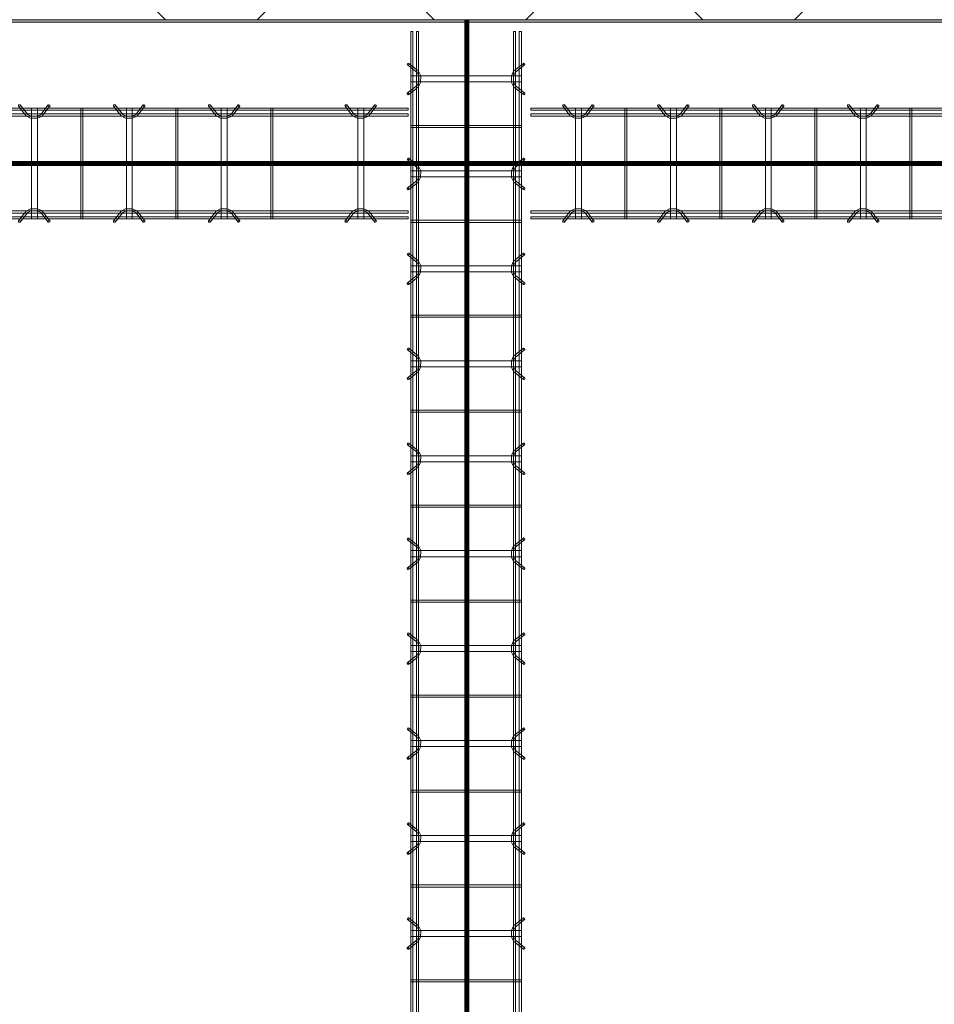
# Model space of a CAD drawing. Header units: inches. Extents: x -4136 to 1945, y -6639 to 12387.
# Tile 419 of 656: x -3707 to -3591, y 11303 to 11427. Entities that reach past the tile are written whole.
import ezdxf

# ---------------------------------------------------------------- set-up
doc = ezdxf.new("R2010")
doc.units = ezdxf.units.IN
doc.header["$MEASUREMENT"] = 0
for name, color, linetype, lineweight in [('A-GENM', 7, 'Continuous', 9), ('A-WALL', 7, 'Continuous', 9), ('A-WALL-PATT', 7, 'Continuous', 18), ('S-BEAM', 7, 'Continuous', 9)]:
    doc.layers.add(name, color=color, linetype=linetype, lineweight=lineweight)

# ---------------------------------------------------------------- blocks, each defined once
blk = doc.blocks.new('Dowel bar assembly - Dowel bar assembly-671091-SLAB ON GROUND JOINTS')
at = {"layer": 'S-BEAM', "color": 253, "true_color": 0xaaaaaa}
for p, q in [((1524, 1.98), (0, 1.98)), ((0, 1.72), (1524, 1.72)), ((1524, 1.25), (0, 1.25)), ((1403.87, 1.99), (1403.87, -12.01)), ((1404.13, 1.99), (1403.87, 1.99)), ((1403.87, 1.99), (1404.13, 1.99)), ((1404.13, -12.01), (1404.13, 1.99)), ((1408.02, 2.23), (1408.97, 1.03)), ((1409.18, 1.19), (1408.23, 2.39)), ((1409.62, 1.99), (1409.62, -12.01)), ((1410.38, 1.99), (1409.62, 1.99)), ((1409.62, 1.99), (1410.38, 1.99)), ((1410.38, -12.01), (1410.38, 1.99)), ((1411.76, 2.39), (1410.81, 1.19)), ((1411.01, 1.03), (1411.96, 2.23)), ((1415.87, 1.99), (1415.87, -12.01)), ((1416.13, 1.99), (1415.87, 1.99)), ((1415.87, 1.99), (1416.13, 1.99)), ((1416.13, -12.01), (1416.13, 1.99)), ((1420.02, 2.23), (1420.97, 1.03)), ((1421.18, 1.19), (1420.23, 2.39)), ((1421.62, 1.99), (1421.62, -12.01)), ((1422.38, 1.99), (1421.62, 1.99)), ((1421.62, 1.99), (1422.38, 1.99)), ((1422.38, -12.01), (1422.38, 1.99)), ((1423.76, 2.39), (1422.81, 1.19)), ((1423.01, 1.03), (1423.96, 2.23)), ((1427.87, 1.99), (1427.87, -12.01)), ((1428.13, 1.99), (1427.87, 1.99)), ((1427.87, 1.99), (1428.13, 1.99)), ((1428.13, -12.01), (1428.13, 1.99)), ((1432.02, 2.23), (1432.97, 1.03)), ((1433.18, 1.19), (1432.23, 2.39)), ((1433.62, 1.99), (1433.62, -12.01)), ((1434.38, 1.99), (1433.62, 1.99)), ((1433.62, 1.99), (1434.38, 1.99)), ((1434.38, -12.01), (1434.38, 1.99)), ((1435.76, 2.39), (1434.81, 1.19)), ((1435.01, 1.03), (1435.96, 2.23)), ((1439.87, 1.99), (1439.87, -12.01)), ((1440.13, 1.99), (1439.87, 1.99)), ((1439.87, 1.99), (1440.13, 1.99)), ((1440.13, -12.01), (1440.13, 1.99)), ((1444.02, 2.23), (1444.97, 1.03)), ((1445.18, 1.19), (1444.23, 2.39)), ((1445.62, 1.99), (1445.62, -12.01)), ((1446.38, 1.99), (1445.62, 1.99)), ((1445.62, 1.99), (1446.38, 1.99)), ((1446.38, -12.01), (1446.38, 1.99)), ((1447.76, 2.39), (1446.81, 1.19)), ((1447.01, 1.03), (1447.96, 2.23)), ((1451.87, 1.99), (1451.87, -12.01)), ((1452.13, 1.99), (1451.87, 1.99)), ((1451.87, 1.99), (1452.13, 1.99)), ((1452.13, -12.01), (1452.13, 1.99)), ((1456.02, 2.23), (1456.97, 1.03)), ((1457.18, 1.19), (1456.23, 2.39)), ((1457.62, 1.99), (1457.62, -12.01)), ((1458.38, 1.99), (1457.62, 1.99)), ((1457.62, 1.99), (1458.38, 1.99)), ((1458.38, -12.01), (1458.38, 1.99)), ((1459.76, 2.39), (1458.81, 1.19)), ((1459.01, 1.03), (1459.96, 2.23)), ((1463.87, 1.99), (1463.87, -12.01)), ((1464.13, 1.99), (1463.87, 1.99)), ((1463.87, 1.99), (1464.13, 1.99)), ((1464.13, -12.01), (1464.13, 1.99)), ((1468.02, 2.23), (1468.97, 1.03)), ((1469.18, 1.19), (1468.23, 2.39)), ((1469.62, 1.99), (1469.62, -12.01)), ((1470.38, 1.99), (1469.62, 1.99)), ((1469.62, 1.99), (1470.38, 1.99)), ((1470.38, -12.01), (1470.38, 1.99)), ((1471.76, 2.39), (1470.81, 1.19)), ((1471.01, 1.03), (1471.96, 2.23)), ((1475.87, 1.99), (1475.87, -12.01)), ((1476.13, 1.99), (1475.87, 1.99)), ((1475.87, 1.99), (1476.13, 1.99)), ((1476.13, -12.01), (1476.13, 1.99)), ((1480.02, 2.23), (1480.97, 1.03)), ((1481.18, 1.19), (1480.23, 2.39)), ((1481.62, 1.99), (1481.62, -12.01)), ((1482.38, 1.99), (1481.62, 1.99)), ((1481.62, 1.99), (1482.38, 1.99)), ((1482.38, -12.01), (1482.38, 1.99)), ((1483.76, 2.39), (1482.81, 1.19)), ((1483.01, 1.03), (1483.96, 2.23)), ((1487.87, 1.99), (1487.87, -12.01)), ((1488.13, 1.99), (1487.87, 1.99)), ((1487.87, 1.99), (1488.13, 1.99)), ((1488.13, -12.01), (1488.13, 1.99)), ((1492.02, 2.23), (1492.97, 1.03)), ((1493.18, 1.19), (1492.23, 2.39)), ((1493.62, 1.99), (1493.62, -12.01)), ((1494.38, 1.99), (1493.62, 1.99)), ((1493.62, 1.99), (1494.38, 1.99)), ((1494.38, -12.01), (1494.38, 1.99)), ((1495.76, 2.39), (1494.81, 1.19)), ((1495.01, 1.03), (1495.96, 2.23)), ((1499.87, 1.99), (1499.87, -12.01)), ((1500.13, 1.99), (1499.87, 1.99)), ((1499.87, 1.99), (1500.13, 1.99)), ((1500.13, -12.01), (1500.13, 1.99)), ((1504.02, 2.23), (1504.97, 1.03)), ((1505.18, 1.19), (1504.23, 2.39)), ((1505.62, 1.99), (1505.62, -12.01)), ((1506.38, 1.99), (1505.62, 1.99)), ((1505.62, 1.99), (1506.38, 1.99)), ((1506.38, -12.01), (1506.38, 1.99)), ((1507.76, 2.39), (1506.81, 1.19)), ((1507.01, 1.03), (1507.96, 2.23)), ((1511.87, 1.99), (1511.87, -12.01)), ((1512.13, 1.99), (1511.87, 1.99)), ((1511.87, 1.99), (1512.13, 1.99)), ((1512.13, -12.01), (1512.13, 1.99)), ((1516.02, 2.23), (1516.97, 1.03)), ((1517.18, 1.19), (1516.23, 2.39)), ((1517.62, 1.99), (1517.62, -12.01)), ((1518.38, 1.99), (1517.62, 1.99)), ((1517.62, 1.99), (1518.38, 1.99)), ((1518.38, -12.01), (1518.38, 1.99)), ((1519.76, 2.39), (1518.81, 1.19)), ((1519.01, 1.03), (1519.96, 2.23)), ((1524, 1.98), (1524, 1.72)), ((1524, 1.72), (1524, 1.98)), ((1524, 0.99), (1524, 1.25)), ((1524, 1.25), (1524, 0.99)), ((0, 0.99), (1524, 0.99)), ((1524, -11.01), (0, -11.01)), ((1408.97, -11.05), (1408.02, -12.25)), ((1411.96, -12.25), (1411.01, -11.05)), ((1420.97, -11.05), (1420.02, -12.25)), ((1423.96, -12.25), (1423.01, -11.05)), ((1432.97, -11.05), (1432.02, -12.25)), ((1435.96, -12.25), (1435.01, -11.05)), ((1444.97, -11.05), (1444.02, -12.25)), ((1447.96, -12.25), (1447.01, -11.05)), ((1456.97, -11.05), (1456.02, -12.25)), ((1459.96, -12.25), (1459.01, -11.05)), ((1468.97, -11.05), (1468.02, -12.25)), ((1471.96, -12.25), (1471.01, -11.05)), ((1480.97, -11.05), (1480.02, -12.25)), ((1483.96, -12.25), (1483.01, -11.05)), ((1492.97, -11.05), (1492.02, -12.25)), ((1495.96, -12.25), (1495.01, -11.05)), ((1504.97, -11.05), (1504.02, -12.25)), ((1507.96, -12.25), (1507.01, -11.05)), ((1516.97, -11.05), (1516.02, -12.25)), ((1519.96, -12.25), (1519.01, -11.05)), ((1524, -11.27), (1524, -11.01)), ((1524, -11.01), (1524, -11.27)), ((0, -11.27), (1524, -11.27)), ((1524, -11.74), (0, -11.74)), ((0, -12), (1524, -12)), ((1404.13, -12.01), (1403.87, -12.01)), ((1403.87, -12.01), (1404.13, -12.01)), ((1408.23, -12.41), (1409.18, -11.21)), ((1410.38, -12.01), (1409.62, -12.01)), ((1409.62, -12.01), (1410.38, -12.01)), ((1410.81, -11.21), (1411.76, -12.41)), ((1416.13, -12.01), (1415.87, -12.01)), ((1415.87, -12.01), (1416.13, -12.01)), ((1420.23, -12.41), (1421.18, -11.21)), ((1422.38, -12.01), (1421.62, -12.01)), ((1421.62, -12.01), (1422.38, -12.01)), ((1422.81, -11.21), (1423.76, -12.41)), ((1428.13, -12.01), (1427.87, -12.01)), ((1427.87, -12.01), (1428.13, -12.01)), ((1432.23, -12.41), (1433.18, -11.21)), ((1434.38, -12.01), (1433.62, -12.01)), ((1433.62, -12.01), (1434.38, -12.01)), ((1434.81, -11.21), (1435.76, -12.41)), ((1440.13, -12.01), (1439.87, -12.01)), ((1439.87, -12.01), (1440.13, -12.01)), ((1444.23, -12.41), (1445.18, -11.21)), ((1446.38, -12.01), (1445.62, -12.01)), ((1445.62, -12.01), (1446.38, -12.01)), ((1446.81, -11.21), (1447.76, -12.41)), ((1452.13, -12.01), (1451.87, -12.01)), ((1451.87, -12.01), (1452.13, -12.01)), ((1456.23, -12.41), (1457.18, -11.21)), ((1458.38, -12.01), (1457.62, -12.01)), ((1457.62, -12.01), (1458.38, -12.01)), ((1458.81, -11.21), (1459.76, -12.41)), ((1464.13, -12.01), (1463.87, -12.01)), ((1463.87, -12.01), (1464.13, -12.01)), ((1468.23, -12.41), (1469.18, -11.21)), ((1470.38, -12.01), (1469.62, -12.01)), ((1469.62, -12.01), (1470.38, -12.01)), ((1470.81, -11.21), (1471.76, -12.41)), ((1476.13, -12.01), (1475.87, -12.01)), ((1475.87, -12.01), (1476.13, -12.01)), ((1480.23, -12.41), (1481.18, -11.21)), ((1482.38, -12.01), (1481.62, -12.01)), ((1481.62, -12.01), (1482.38, -12.01)), ((1482.81, -11.21), (1483.76, -12.41)), ((1488.13, -12.01), (1487.87, -12.01)), ((1487.87, -12.01), (1488.13, -12.01)), ((1492.23, -12.41), (1493.18, -11.21)), ((1494.38, -12.01), (1493.62, -12.01)), ((1493.62, -12.01), (1494.38, -12.01)), ((1494.81, -11.21), (1495.76, -12.41)), ((1500.13, -12.01), (1499.87, -12.01)), ((1499.87, -12.01), (1500.13, -12.01)), ((1504.23, -12.41), (1505.18, -11.21)), ((1506.38, -12.01), (1505.62, -12.01)), ((1505.62, -12.01), (1506.38, -12.01)), ((1506.81, -11.21), (1507.76, -12.41)), ((1512.13, -12.01), (1511.87, -12.01)), ((1511.87, -12.01), (1512.13, -12.01)), ((1516.23, -12.41), (1517.18, -11.21)), ((1518.38, -12.01), (1517.62, -12.01)), ((1517.62, -12.01), (1518.38, -12.01)), ((1518.81, -11.21), (1519.76, -12.41)), ((1524, -12), (1524, -11.74)), ((1524, -11.74), (1524, -12))]:
    blk.add_line(p, q, dxfattribs=at)
at = {"layer": 'S-BEAM', "color": 253, "true_color": 0xaaaaaa, "flags": 128}
for points in [[(1408.97, 1.03), (1409.53, 0.73), (1410.39, 0.72), (1410.97, 0.99), (1411.01, 1.03)], [(1409.18, 1.19), (1409.62, 0.97), (1410.38, 0.98), (1410.81, 1.19)], [(1420.97, 1.03), (1421.53, 0.73), (1422.39, 0.72), (1422.97, 0.99), (1423.01, 1.03)], [(1421.18, 1.19), (1421.62, 0.97), (1422.38, 0.98), (1422.81, 1.19)], [(1432.97, 1.03), (1433.53, 0.73), (1434.39, 0.72), (1434.97, 0.99), (1435.01, 1.03)], [(1433.18, 1.19), (1433.62, 0.97), (1434.38, 0.98), (1434.81, 1.19)], [(1444.97, 1.03), (1445.53, 0.73), (1446.39, 0.72), (1446.97, 0.99), (1447.01, 1.03)], [(1445.18, 1.19), (1445.62, 0.97), (1446.38, 0.98), (1446.81, 1.19)], [(1456.97, 1.03), (1457.53, 0.73), (1458.39, 0.72), (1458.97, 0.99), (1459.01, 1.03)], [(1457.18, 1.19), (1457.62, 0.97), (1458.38, 0.98), (1458.81, 1.19)], [(1468.97, 1.03), (1469.53, 0.73), (1470.39, 0.72), (1470.97, 0.99), (1471.01, 1.03)], [(1469.18, 1.19), (1469.62, 0.97), (1470.38, 0.98), (1470.81, 1.19)], [(1480.97, 1.03), (1481.53, 0.73), (1482.39, 0.72), (1482.97, 0.99), (1483.01, 1.03)], [(1481.18, 1.19), (1481.62, 0.97), (1482.38, 0.98), (1482.81, 1.19)], [(1492.97, 1.03), (1493.53, 0.73), (1494.39, 0.72), (1494.97, 0.99), (1495.01, 1.03)], [(1493.18, 1.19), (1493.62, 0.97), (1494.38, 0.98), (1494.81, 1.19)], [(1504.97, 1.03), (1505.53, 0.73), (1506.39, 0.72), (1506.97, 0.99), (1507.01, 1.03)], [(1505.18, 1.19), (1505.62, 0.97), (1506.38, 0.98), (1506.81, 1.19)], [(1516.97, 1.03), (1517.53, 0.73), (1518.39, 0.72), (1518.97, 0.99), (1519.01, 1.03)], [(1517.18, 1.19), (1517.62, 0.97), (1518.38, 0.98), (1518.81, 1.19)], [(1408.97, -11.05), (1409.53, -10.75), (1410.39, -10.74), (1410.97, -11.01), (1411.01, -11.05)], [(1409.18, -11.21), (1409.62, -10.99), (1410.38, -11), (1410.81, -11.21)], [(1420.97, -11.05), (1421.53, -10.75), (1422.39, -10.74), (1422.97, -11.01), (1423.01, -11.05)], [(1421.18, -11.21), (1421.62, -10.99), (1422.38, -11), (1422.81, -11.21)], [(1432.97, -11.05), (1433.53, -10.75), (1434.39, -10.74), (1434.97, -11.01), (1435.01, -11.05)], [(1433.18, -11.21), (1433.62, -10.99), (1434.38, -11), (1434.81, -11.21)], [(1444.97, -11.05), (1445.53, -10.75), (1446.39, -10.74), (1446.97, -11.01), (1447.01, -11.05)], [(1445.18, -11.21), (1445.62, -10.99), (1446.38, -11), (1446.81, -11.21)], [(1456.97, -11.05), (1457.53, -10.75), (1458.39, -10.74), (1458.97, -11.01), (1459.01, -11.05)], [(1457.18, -11.21), (1457.62, -10.99), (1458.38, -11), (1458.81, -11.21)], [(1468.97, -11.05), (1469.53, -10.75), (1470.39, -10.74), (1470.97, -11.01), (1471.01, -11.05)], [(1469.18, -11.21), (1469.62, -10.99), (1470.38, -11), (1470.81, -11.21)], [(1480.97, -11.05), (1481.53, -10.75), (1482.39, -10.74), (1482.97, -11.01), (1483.01, -11.05)], [(1481.18, -11.21), (1481.62, -10.99), (1482.38, -11), (1482.81, -11.21)], [(1492.97, -11.05), (1493.53, -10.75), (1494.39, -10.74), (1494.97, -11.01), (1495.01, -11.05)], [(1493.18, -11.21), (1493.62, -10.99), (1494.38, -11), (1494.81, -11.21)], [(1504.97, -11.05), (1505.53, -10.75), (1506.39, -10.74), (1506.97, -11.01), (1507.01, -11.05)], [(1505.18, -11.21), (1505.62, -10.99), (1506.38, -11), (1506.81, -11.21)], [(1516.97, -11.05), (1517.53, -10.75), (1518.39, -10.74), (1518.97, -11.01), (1519.01, -11.05)], [(1517.18, -11.21), (1517.62, -10.99), (1518.38, -11), (1518.81, -11.21)]]:
    blk.add_lwpolyline(points, dxfattribs=at)
at = {"layer": 'S-BEAM', "color": 253, "true_color": 0xaaaaaa}
for centre, major_axis, start_param, end_param in [((1408.12, 2.31), (0.101, 0.08), 5.709265, 8.850858), ((1408.12, 2.31), (0.101, 0.08), 2.567673, 5.709265), ((1411.86, 2.31), (-0.101, 0.08), 3.715513, 6.857105), ((1411.86, 2.31), (-0.101, 0.08), 0.57392, 3.715513), ((1420.12, 2.31), (0.101, 0.08), 5.709265, 8.850858), ((1420.12, 2.31), (0.101, 0.08), 2.567673, 5.709265), ((1423.86, 2.31), (-0.101, 0.08), 3.715513, 6.857105), ((1423.86, 2.31), (-0.101, 0.08), 0.57392, 3.715513), ((1432.12, 2.31), (0.101, 0.08), 5.709265, 8.850858), ((1432.12, 2.31), (0.101, 0.08), 2.567673, 5.709265), ((1435.86, 2.31), (-0.101, 0.08), 3.715513, 6.857105), ((1435.86, 2.31), (-0.101, 0.08), 0.57392, 3.715513), ((1444.12, 2.31), (0.101, 0.08), 5.709265, 8.850858), ((1444.12, 2.31), (0.101, 0.08), 2.567673, 5.709265), ((1447.86, 2.31), (-0.101, 0.08), 3.715513, 6.857105), ((1447.86, 2.31), (-0.101, 0.08), 0.57392, 3.715513), ((1456.12, 2.31), (0.101, 0.08), 5.709265, 8.850858), ((1456.12, 2.31), (0.101, 0.08), 2.567673, 5.709265), ((1459.86, 2.31), (-0.101, 0.08), 3.715513, 6.857105), ((1459.86, 2.31), (-0.101, 0.08), 0.57392, 3.715513), ((1468.12, 2.31), (0.101, 0.08), 5.709265, 8.850858), ((1468.12, 2.31), (0.101, 0.08), 2.567673, 5.709265), ((1471.86, 2.31), (-0.101, 0.08), 3.715513, 6.857105), ((1471.86, 2.31), (-0.101, 0.08), 0.57392, 3.715513), ((1480.12, 2.31), (0.101, 0.08), 5.709265, 8.850858), ((1480.12, 2.31), (0.101, 0.08), 2.567673, 5.709265), ((1483.86, 2.31), (-0.101, 0.08), 3.715513, 6.857105), ((1483.86, 2.31), (-0.101, 0.08), 0.57392, 3.715513), ((1492.12, 2.31), (0.101, 0.08), 5.709265, 8.850858), ((1492.12, 2.31), (0.101, 0.08), 2.567673, 5.709265), ((1495.86, 2.31), (-0.101, 0.08), 3.715513, 6.857105), ((1495.86, 2.31), (-0.101, 0.08), 0.57392, 3.715513), ((1504.12, 2.31), (0.101, 0.08), 5.709265, 8.850858), ((1504.12, 2.31), (0.101, 0.08), 2.567673, 5.709265), ((1507.86, 2.31), (-0.101, 0.08), 3.715513, 6.857105), ((1507.86, 2.31), (-0.101, 0.08), 0.57392, 3.715513), ((1516.12, 2.31), (0.101, 0.08), 5.709265, 8.850858), ((1516.12, 2.31), (0.101, 0.08), 2.567673, 5.709265), ((1519.86, 2.31), (-0.101, 0.08), 3.715513, 6.857105), ((1519.86, 2.31), (-0.101, 0.08), 0.57392, 3.715513), ((1408.12, -12.33), (-0.101, 0.08), 3.715513, 6.857105), ((1408.12, -12.33), (-0.101, 0.08), 0.57392, 3.715513), ((1411.86, -12.33), (0.101, 0.08), 5.709265, 8.850858), ((1411.86, -12.33), (0.101, 0.08), 2.567673, 5.709265), ((1420.12, -12.33), (-0.101, 0.08), 3.715513, 6.857105), ((1420.12, -12.33), (-0.101, 0.08), 0.57392, 3.715513), ((1423.86, -12.33), (0.101, 0.08), 5.709265, 8.850858), ((1423.86, -12.33), (0.101, 0.08), 2.567673, 5.709265), ((1432.12, -12.33), (-0.101, 0.08), 3.715513, 6.857105), ((1432.12, -12.33), (-0.101, 0.08), 0.57392, 3.715513), ((1435.86, -12.33), (0.101, 0.08), 5.709265, 8.850858), ((1435.86, -12.33), (0.101, 0.08), 2.567673, 5.709265), ((1444.12, -12.33), (-0.101, 0.08), 3.715513, 6.857105), ((1444.12, -12.33), (-0.101, 0.08), 0.57392, 3.715513), ((1447.86, -12.33), (0.101, 0.08), 5.709265, 8.850858), ((1447.86, -12.33), (0.101, 0.08), 2.567673, 5.709265), ((1456.12, -12.33), (-0.101, 0.08), 3.715513, 6.857105), ((1456.12, -12.33), (-0.101, 0.08), 0.57392, 3.715513), ((1459.86, -12.33), (0.101, 0.08), 5.709265, 8.850858), ((1459.86, -12.33), (0.101, 0.08), 2.567673, 5.709265), ((1468.12, -12.33), (-0.101, 0.08), 3.715513, 6.857105), ((1468.12, -12.33), (-0.101, 0.08), 0.57392, 3.715513), ((1471.86, -12.33), (0.101, 0.08), 5.709265, 8.850858), ((1471.86, -12.33), (0.101, 0.08), 2.567673, 5.709265), ((1480.12, -12.33), (-0.101, 0.08), 3.715513, 6.857105), ((1480.12, -12.33), (-0.101, 0.08), 0.57392, 3.715513), ((1483.86, -12.33), (0.101, 0.08), 5.709265, 8.850858), ((1483.86, -12.33), (0.101, 0.08), 2.567673, 5.709265), ((1492.12, -12.33), (-0.101, 0.08), 3.715513, 6.857105), ((1492.12, -12.33), (-0.101, 0.08), 0.57392, 3.715513), ((1495.86, -12.33), (0.101, 0.08), 5.709265, 8.850858), ((1495.86, -12.33), (0.101, 0.08), 2.567673, 5.709265), ((1504.12, -12.33), (-0.101, 0.08), 3.715513, 6.857105), ((1504.12, -12.33), (-0.101, 0.08), 0.57392, 3.715513), ((1507.86, -12.33), (0.101, 0.08), 5.709265, 8.850858), ((1507.86, -12.33), (0.101, 0.08), 2.567673, 5.709265), ((1516.12, -12.33), (-0.101, 0.08), 3.715513, 6.857105), ((1516.12, -12.33), (-0.101, 0.08), 0.57392, 3.715513), ((1519.86, -12.33), (0.101, 0.08), 5.709265, 8.850858), ((1519.86, -12.33), (0.101, 0.08), 2.567673, 5.709265)]:
    blk.add_ellipse(centre, major_axis=major_axis, ratio=0.816528, start_param=start_param, end_param=end_param, dxfattribs=at)
blk = doc.blocks.new('Dowel bar assembly - Dowel bar assembly-674452-SLAB ON GROUND JOINTS')
at = {"layer": 'S-BEAM', "color": 253, "true_color": 0xaaaaaa}
for p, q in [((153.25, 1.98), (0, 1.98)), ((0, 1.98), (0, 1.72)), ((0, 1.72), (0, 1.98)), ((0, 1.72), (153.25, 1.72)), ((153.25, 1.25), (0, 1.25)), ((0, 0.99), (0, 1.25)), ((0, 1.25), (0, 0.99)), ((4.02, 2.23), (4.97, 1.03)), ((5.18, 1.19), (4.23, 2.39)), ((5.63, 1.99), (5.63, -12.01)), ((6.38, 1.99), (5.63, 1.99)), ((5.63, 1.99), (6.38, 1.99)), ((6.38, -12.01), (6.38, 1.99)), ((7.76, 2.39), (6.81, 1.19)), ((7.01, 1.03), (7.96, 2.23)), ((11.87, 1.99), (11.87, -12.01)), ((12.13, 1.99), (11.87, 1.99)), ((11.87, 1.99), (12.13, 1.99)), ((12.13, -12.01), (12.13, 1.99)), ((16.02, 2.23), (16.97, 1.03)), ((17.18, 1.19), (16.23, 2.39)), ((17.63, 1.99), (17.63, -12.01)), ((18.38, 1.99), (17.63, 1.99)), ((17.63, 1.99), (18.38, 1.99)), ((18.38, -12.01), (18.38, 1.99)), ((19.76, 2.39), (18.81, 1.19)), ((19.01, 1.03), (19.96, 2.23)), ((23.87, 1.99), (23.87, -12.01)), ((24.13, 1.99), (23.87, 1.99)), ((23.87, 1.99), (24.13, 1.99)), ((24.13, -12.01), (24.13, 1.99)), ((28.02, 2.23), (28.97, 1.03)), ((29.18, 1.19), (28.23, 2.39)), ((29.63, 1.99), (29.63, -12.01)), ((30.38, 1.99), (29.63, 1.99)), ((29.63, 1.99), (30.38, 1.99)), ((30.38, -12.01), (30.38, 1.99)), ((31.76, 2.39), (30.81, 1.19)), ((31.01, 1.03), (31.96, 2.23)), ((35.87, 1.99), (35.87, -12.01)), ((36.13, 1.99), (35.87, 1.99)), ((35.87, 1.99), (36.13, 1.99)), ((36.13, -12.01), (36.13, 1.99)), ((40.02, 2.23), (40.97, 1.03)), ((41.18, 1.19), (40.23, 2.39)), ((41.63, 1.99), (41.63, -12.01)), ((42.38, 1.99), (41.63, 1.99)), ((41.63, 1.99), (42.38, 1.99)), ((42.38, -12.01), (42.38, 1.99)), ((43.76, 2.39), (42.81, 1.19)), ((43.01, 1.03), (43.96, 2.23)), ((47.87, 1.99), (47.87, -12.01)), ((48.13, 1.99), (47.87, 1.99)), ((47.87, 1.99), (48.13, 1.99)), ((48.13, -12.01), (48.13, 1.99)), ((0, 0.99), (153.25, 0.99)), ((153.25, -11.01), (0, -11.01)), ((0, -11.27), (0, -11.01)), ((0, -11.01), (0, -11.27)), ((4.97, -11.05), (4.02, -12.25)), ((7.96, -12.25), (7.01, -11.05)), ((16.97, -11.05), (16.02, -12.25)), ((19.96, -12.25), (19.01, -11.05)), ((28.97, -11.05), (28.02, -12.25)), ((31.96, -12.25), (31.01, -11.05)), ((40.97, -11.05), (40.02, -12.25)), ((43.96, -12.25), (43.01, -11.05)), ((0, -11.27), (153.25, -11.27)), ((153.25, -11.74), (0, -11.74)), ((0, -12), (0, -11.74)), ((0, -11.74), (0, -12)), ((0, -12), (153.25, -12)), ((4.23, -12.41), (5.18, -11.21)), ((6.38, -12.01), (5.63, -12.01)), ((5.63, -12.01), (6.38, -12.01)), ((6.81, -11.21), (7.76, -12.41)), ((12.13, -12.01), (11.87, -12.01)), ((11.87, -12.01), (12.13, -12.01)), ((16.23, -12.41), (17.18, -11.21)), ((18.38, -12.01), (17.63, -12.01)), ((17.63, -12.01), (18.38, -12.01)), ((18.81, -11.21), (19.76, -12.41)), ((24.13, -12.01), (23.87, -12.01)), ((23.87, -12.01), (24.13, -12.01)), ((28.23, -12.41), (29.18, -11.21)), ((30.38, -12.01), (29.63, -12.01)), ((29.63, -12.01), (30.38, -12.01)), ((30.81, -11.21), (31.76, -12.41)), ((36.13, -12.01), (35.87, -12.01)), ((35.87, -12.01), (36.13, -12.01)), ((40.23, -12.41), (41.18, -11.21)), ((42.38, -12.01), (41.63, -12.01)), ((41.63, -12.01), (42.38, -12.01)), ((42.81, -11.21), (43.76, -12.41)), ((48.13, -12.01), (47.87, -12.01)), ((47.87, -12.01), (48.13, -12.01))]:
    blk.add_line(p, q, dxfattribs=at)
at = {"layer": 'S-BEAM', "color": 253, "true_color": 0xaaaaaa, "flags": 128}
for points in [[(4.97, 1.03), (5.53, 0.73), (6.39, 0.72), (6.97, 0.99), (7.01, 1.03)], [(5.18, 1.19), (5.62, 0.97), (6.38, 0.98), (6.81, 1.19)], [(16.97, 1.03), (17.53, 0.73), (18.39, 0.72), (18.97, 0.99), (19.01, 1.03)], [(17.18, 1.19), (17.62, 0.97), (18.38, 0.98), (18.81, 1.19)], [(28.97, 1.03), (29.53, 0.73), (30.39, 0.72), (30.97, 0.99), (31.01, 1.03)], [(29.18, 1.19), (29.62, 0.97), (30.38, 0.98), (30.81, 1.19)], [(40.97, 1.03), (41.53, 0.73), (42.39, 0.72), (42.97, 0.99), (43.01, 1.03)], [(41.18, 1.19), (41.62, 0.97), (42.38, 0.98), (42.81, 1.19)], [(4.97, -11.05), (5.53, -10.75), (6.39, -10.74), (6.97, -11.01), (7.01, -11.05)], [(5.18, -11.21), (5.62, -10.99), (6.38, -11), (6.81, -11.21)], [(16.97, -11.05), (17.53, -10.75), (18.39, -10.74), (18.97, -11.01), (19.01, -11.05)], [(17.18, -11.21), (17.62, -10.99), (18.38, -11), (18.81, -11.21)], [(28.97, -11.05), (29.53, -10.75), (30.39, -10.74), (30.97, -11.01), (31.01, -11.05)], [(29.18, -11.21), (29.62, -10.99), (30.38, -11), (30.81, -11.21)], [(40.97, -11.05), (41.53, -10.75), (42.39, -10.74), (42.97, -11.01), (43.01, -11.05)], [(41.18, -11.21), (41.62, -10.99), (42.38, -11), (42.81, -11.21)]]:
    blk.add_lwpolyline(points, dxfattribs=at)
at = {"layer": 'S-BEAM', "color": 253, "true_color": 0xaaaaaa}
for centre, major_axis, start_param, end_param in [((4.12, 2.31), (0.101, 0.08), 5.709265, 8.850858), ((4.12, 2.31), (0.101, 0.08), 2.567673, 5.709265), ((7.86, 2.31), (-0.101, 0.08), 3.715513, 6.857105), ((7.86, 2.31), (-0.101, 0.08), 0.57392, 3.715513), ((16.12, 2.31), (0.101, 0.08), 5.709265, 8.850858), ((16.12, 2.31), (0.101, 0.08), 2.567673, 5.709265), ((19.86, 2.31), (-0.101, 0.08), 3.715513, 6.857105), ((19.86, 2.31), (-0.101, 0.08), 0.57392, 3.715513), ((28.12, 2.31), (0.101, 0.08), 5.709265, 8.850858), ((28.12, 2.31), (0.101, 0.08), 2.567673, 5.709265), ((31.86, 2.31), (-0.101, 0.08), 3.715513, 6.857105), ((31.86, 2.31), (-0.101, 0.08), 0.57392, 3.715513), ((40.12, 2.31), (0.101, 0.08), 5.709265, 8.850858), ((40.12, 2.31), (0.101, 0.08), 2.567673, 5.709265), ((43.86, 2.31), (-0.101, 0.08), 3.715513, 6.857105), ((43.86, 2.31), (-0.101, 0.08), 0.57392, 3.715513), ((4.12, -12.33), (-0.101, 0.08), 3.715513, 6.857105), ((4.12, -12.33), (-0.101, 0.08), 0.57392, 3.715513), ((7.86, -12.33), (0.101, 0.08), 5.709265, 8.850858), ((7.86, -12.33), (0.101, 0.08), 2.567673, 5.709265), ((16.12, -12.33), (-0.101, 0.08), 3.715513, 6.857105), ((16.12, -12.33), (-0.101, 0.08), 0.57392, 3.715513), ((19.86, -12.33), (0.101, 0.08), 5.709265, 8.850858), ((19.86, -12.33), (0.101, 0.08), 2.567673, 5.709265), ((28.12, -12.33), (-0.101, 0.08), 3.715513, 6.857105), ((28.12, -12.33), (-0.101, 0.08), 0.57392, 3.715513), ((31.86, -12.33), (0.101, 0.08), 5.709265, 8.850858), ((31.86, -12.33), (0.101, 0.08), 2.567673, 5.709265), ((40.12, -12.33), (-0.101, 0.08), 3.715513, 6.857105), ((40.12, -12.33), (-0.101, 0.08), 0.57392, 3.715513), ((43.86, -12.33), (0.101, 0.08), 5.709265, 8.850858), ((43.86, -12.33), (0.101, 0.08), 2.567673, 5.709265)]:
    blk.add_ellipse(centre, major_axis=major_axis, ratio=0.816528, start_param=start_param, end_param=end_param, dxfattribs=at)
blk = doc.blocks.new('Dowel bar assembly - Dowel bar assembly-673167-SLAB ON GROUND JOINTS')
at = {"layer": 'S-BEAM', "color": 253, "true_color": 0xaaaaaa}
for p, q in [((161.25, 1.98), (0, 1.98)), ((0, 1.72), (161.25, 1.72)), ((161.25, 1.25), (0, 1.25)), ((112.02, 2.23), (112.97, 1.03)), ((113.18, 1.19), (112.23, 2.39)), ((113.63, 1.99), (113.63, -12.01)), ((114.38, 1.99), (113.63, 1.99)), ((113.63, 1.99), (114.38, 1.99)), ((114.38, -12.01), (114.38, 1.99)), ((115.76, 2.39), (114.81, 1.19)), ((115.01, 1.03), (115.96, 2.23)), ((119.87, 1.99), (119.87, -12.01)), ((120.13, 1.99), (119.87, 1.99)), ((119.87, 1.99), (120.13, 1.99)), ((120.13, -12.01), (120.13, 1.99)), ((124.02, 2.23), (124.97, 1.03)), ((125.18, 1.19), (124.23, 2.39)), ((125.63, 1.99), (125.63, -12.01)), ((126.38, 1.99), (125.63, 1.99)), ((125.63, 1.99), (126.38, 1.99)), ((126.38, -12.01), (126.38, 1.99)), ((127.76, 2.39), (126.81, 1.19)), ((127.01, 1.03), (127.96, 2.23)), ((131.87, 1.99), (131.87, -12.01)), ((132.13, 1.99), (131.87, 1.99)), ((131.87, 1.99), (132.13, 1.99)), ((132.13, -12.01), (132.13, 1.99)), ((136.02, 2.23), (136.97, 1.03)), ((137.18, 1.19), (136.23, 2.39)), ((137.63, 1.99), (137.63, -12.01)), ((138.38, 1.99), (137.63, 1.99)), ((137.63, 1.99), (138.38, 1.99)), ((138.38, -12.01), (138.38, 1.99)), ((139.76, 2.39), (138.81, 1.19)), ((139.01, 1.03), (139.96, 2.23)), ((143.87, 1.99), (143.87, -12.01)), ((144.13, 1.99), (143.87, 1.99)), ((143.87, 1.99), (144.13, 1.99)), ((144.13, -12.01), (144.13, 1.99)), ((153.27, 2.23), (154.22, 1.03)), ((154.43, 1.19), (153.48, 2.39)), ((154.88, 1.99), (154.88, -12.01)), ((155.63, 1.99), (154.88, 1.99)), ((154.88, 1.99), (155.63, 1.99)), ((155.63, -12.01), (155.63, 1.99)), ((157.01, 2.39), (156.06, 1.19)), ((156.26, 1.03), (157.21, 2.23)), ((161.25, 1.98), (161.25, 1.72)), ((161.25, 1.72), (161.25, 1.98)), ((161.25, 0.99), (161.25, 1.25)), ((161.25, 1.25), (161.25, 0.99)), ((0, 0.99), (161.25, 0.99)), ((161.25, -11.01), (0, -11.01)), ((112.97, -11.05), (112.02, -12.25)), ((115.96, -12.25), (115.01, -11.05)), ((124.97, -11.05), (124.02, -12.25)), ((127.96, -12.25), (127.01, -11.05)), ((136.97, -11.05), (136.02, -12.25)), ((139.96, -12.25), (139.01, -11.05)), ((154.22, -11.05), (153.27, -12.25)), ((157.21, -12.25), (156.26, -11.05)), ((161.25, -11.27), (161.25, -11.01)), ((161.25, -11.01), (161.25, -11.27)), ((0, -11.27), (161.25, -11.27)), ((161.25, -11.74), (0, -11.74)), ((0, -12), (161.25, -12)), ((112.23, -12.41), (113.18, -11.21)), ((114.38, -12.01), (113.63, -12.01)), ((113.63, -12.01), (114.38, -12.01)), ((114.81, -11.21), (115.76, -12.41)), ((120.13, -12.01), (119.87, -12.01)), ((119.87, -12.01), (120.13, -12.01)), ((124.23, -12.41), (125.18, -11.21)), ((126.38, -12.01), (125.63, -12.01)), ((125.63, -12.01), (126.38, -12.01)), ((126.81, -11.21), (127.76, -12.41)), ((132.13, -12.01), (131.87, -12.01)), ((131.87, -12.01), (132.13, -12.01)), ((136.23, -12.41), (137.18, -11.21)), ((138.38, -12.01), (137.63, -12.01)), ((137.63, -12.01), (138.38, -12.01)), ((138.81, -11.21), (139.76, -12.41)), ((144.13, -12.01), (143.87, -12.01)), ((143.87, -12.01), (144.13, -12.01)), ((153.48, -12.41), (154.43, -11.21)), ((155.63, -12.01), (154.88, -12.01)), ((154.88, -12.01), (155.63, -12.01)), ((156.06, -11.21), (157.01, -12.41)), ((161.25, -12), (161.25, -11.74)), ((161.25, -11.74), (161.25, -12))]:
    blk.add_line(p, q, dxfattribs=at)
at = {"layer": 'S-BEAM', "color": 253, "true_color": 0xaaaaaa, "flags": 128}
for points in [[(112.97, 1.03), (113.53, 0.73), (114.39, 0.72), (114.97, 0.99), (115.01, 1.03)], [(113.18, 1.19), (113.62, 0.97), (114.38, 0.98), (114.81, 1.19)], [(124.97, 1.03), (125.53, 0.73), (126.39, 0.72), (126.97, 0.99), (127.01, 1.03)], [(125.18, 1.19), (125.62, 0.97), (126.38, 0.98), (126.81, 1.19)], [(136.97, 1.03), (137.53, 0.73), (138.39, 0.72), (138.97, 0.99), (139.01, 1.03)], [(137.18, 1.19), (137.62, 0.97), (138.38, 0.98), (138.81, 1.19)], [(154.22, 1.03), (154.78, 0.73), (155.64, 0.72), (156.22, 0.99), (156.26, 1.03)], [(154.43, 1.19), (154.87, 0.97), (155.63, 0.98), (156.06, 1.19)], [(112.97, -11.05), (113.53, -10.75), (114.39, -10.74), (114.97, -11.01), (115.01, -11.05)], [(113.18, -11.21), (113.62, -10.99), (114.38, -11), (114.81, -11.21)], [(124.97, -11.05), (125.53, -10.75), (126.39, -10.74), (126.97, -11.01), (127.01, -11.05)], [(125.18, -11.21), (125.62, -10.99), (126.38, -11), (126.81, -11.21)], [(136.97, -11.05), (137.53, -10.75), (138.39, -10.74), (138.97, -11.01), (139.01, -11.05)], [(137.18, -11.21), (137.62, -10.99), (138.38, -11), (138.81, -11.21)], [(154.22, -11.05), (154.78, -10.75), (155.64, -10.74), (156.22, -11.01), (156.26, -11.05)], [(154.43, -11.21), (154.87, -10.99), (155.63, -11), (156.06, -11.21)]]:
    blk.add_lwpolyline(points, dxfattribs=at)
at = {"layer": 'S-BEAM', "color": 253, "true_color": 0xaaaaaa}
for centre, major_axis, start_param, end_param in [((112.12, 2.31), (0.101, 0.08), 5.709265, 8.850858), ((112.12, 2.31), (0.101, 0.08), 2.567673, 5.709265), ((115.86, 2.31), (-0.101, 0.08), 3.715513, 6.857105), ((115.86, 2.31), (-0.101, 0.08), 0.57392, 3.715513), ((124.12, 2.31), (0.101, 0.08), 5.709265, 8.850858), ((124.12, 2.31), (0.101, 0.08), 2.567673, 5.709265), ((127.86, 2.31), (-0.101, 0.08), 3.715513, 6.857105), ((127.86, 2.31), (-0.101, 0.08), 0.57392, 3.715513), ((136.12, 2.31), (0.101, 0.08), 5.709265, 8.850858), ((136.12, 2.31), (0.101, 0.08), 2.567673, 5.709265), ((139.86, 2.31), (-0.101, 0.08), 3.715513, 6.857105), ((139.86, 2.31), (-0.101, 0.08), 0.57392, 3.715513), ((153.37, 2.31), (0.101, 0.08), 5.709265, 8.850858), ((153.37, 2.31), (0.101, 0.08), 2.567673, 5.709265), ((157.11, 2.31), (-0.101, 0.08), 3.715513, 6.857105), ((157.11, 2.31), (-0.101, 0.08), 0.57392, 3.715513), ((112.12, -12.33), (-0.101, 0.08), 3.715513, 6.857105), ((112.12, -12.33), (-0.101, 0.08), 0.57392, 3.715513), ((115.86, -12.33), (0.101, 0.08), 5.709265, 8.850858), ((115.86, -12.33), (0.101, 0.08), 2.567673, 5.709265), ((124.12, -12.33), (-0.101, 0.08), 3.715513, 6.857105), ((124.12, -12.33), (-0.101, 0.08), 0.57392, 3.715513), ((127.86, -12.33), (0.101, 0.08), 5.709265, 8.850858), ((127.86, -12.33), (0.101, 0.08), 2.567673, 5.709265), ((136.12, -12.33), (-0.101, 0.08), 3.715513, 6.857105), ((136.12, -12.33), (-0.101, 0.08), 0.57392, 3.715513), ((139.86, -12.33), (0.101, 0.08), 5.709265, 8.850858), ((139.86, -12.33), (0.101, 0.08), 2.567673, 5.709265), ((153.37, -12.33), (-0.101, 0.08), 3.715513, 6.857105), ((153.37, -12.33), (-0.101, 0.08), 0.57392, 3.715513), ((157.11, -12.33), (0.101, 0.08), 5.709265, 8.850858), ((157.11, -12.33), (0.101, 0.08), 2.567673, 5.709265)]:
    blk.add_ellipse(centre, major_axis=major_axis, ratio=0.816528, start_param=start_param, end_param=end_param, dxfattribs=at)

msp = doc.modelspace()

# ---------------------------------------------------------------- hatches: boundary and pattern name
at = {"layer": 'A-GENM', "true_color": 0xff0000}
msp.add_hatch(color=1, dxfattribs=at).paths.add_polyline_path([(-3819.32374, 11426.97623), (-3483.00878, 11426.97623), (-3483.00878, 11426.66127), (-3819.32374, 11426.66127)], flags=0)
msp.add_hatch(color=1, dxfattribs=at).paths.add_polyline_path([(-3819.32374, 11426.97623), (-3483.00878, 11426.97623), (-3483.00878, 11426.66127), (-3819.32374, 11426.66127)], flags=0)
at = {"layer": 'A-GENM', "true_color": 0x0000ff}
for points in [[(-3650.14972, 11426.9894), (-3650.14972, 9901.50436), (-3650.14972, 9901.1894), (-3650.57292, 9901.1894), (-3650.57292, 9901.50436), (-3650.57292, 11426.9894)], [(-3650.51315, 9901.1894), (-3650.51315, 9901.50436), (-3650.51315, 11426.9894), (-3650.11944, 11426.9894), (-3650.11944, 9901.50436), (-3650.11944, 9901.1894)], [(-3650.15125, 11426.9894), (-3650.15125, 9901.50436), (-3650.15125, 9901.1894), (-3650.49529, 9901.1894), (-3650.49529, 9901.50436), (-3650.49529, 11426.9894)], [(-3650.06436, 11426.9894), (-3650.06436, 9901.50436), (-3650.06436, 9901.1894), (-3650.48604, 9901.1894), (-3650.48604, 9901.50436), (-3650.48604, 11426.9894)], [(-3650.27286, 11426.9894), (-3650.27286, 9901.50436), (-3650.27286, 9901.1894), (-3650.35974, 9901.1894), (-3650.35974, 9901.50436), (-3650.35974, 11426.9894)], [(-3650.06284, 11426.9894), (-3650.06284, 9901.50436), (-3650.06284, 9901.1894), (-3650.27286, 9901.1894), (-3650.27286, 9901.50436), (-3650.27286, 11426.9894)], [(-3819.32374, 11409.06785), (-3819.00878, 11409.06785), (-1943.6387, 11409.06785), (-1943.32374, 11409.06785), (-1943.13624, 11409.06785), (-1943.13624, 11408.85784), (-1943.32374, 11408.85784), (-1943.6387, 11408.85784), (-3819.00878, 11408.85784), (-3819.32374, 11408.85784)], [(-3819.32374, 11409.06633), (-3819.00878, 11409.06633), (-1943.6387, 11409.06633), (-1943.32374, 11409.06633), (-1943.13624, 11409.06633), (-1943.13624, 11408.64465), (-1943.32374, 11408.64465), (-1943.6387, 11408.64465), (-3819.00878, 11408.64465), (-3819.32374, 11408.64465)], [(-1943.13624, 11408.61755), (-1943.32374, 11408.61755), (-1943.6387, 11408.61755), (-3819.00878, 11408.61755), (-3819.32374, 11408.61755), (-3819.32374, 11409.01125), (-3819.00878, 11409.01125), (-1943.6387, 11409.01125), (-1943.32374, 11409.01125), (-1943.13624, 11409.01125)], [(-3819.32374, 11408.98097), (-3819.00878, 11408.98097), (-1943.6387, 11408.98097), (-1943.32374, 11408.98097), (-1943.13624, 11408.98097), (-1943.13624, 11408.55777), (-1943.32374, 11408.55777), (-1943.6387, 11408.55777), (-3819.00878, 11408.55777), (-3819.32374, 11408.55777)], [(-3819.32374, 11408.97945), (-3819.00878, 11408.97945), (-1943.6387, 11408.97945), (-1943.32374, 11408.97945), (-1943.13624, 11408.97945), (-1943.13624, 11408.63541), (-1943.32374, 11408.63541), (-1943.6387, 11408.63541), (-3819.00878, 11408.63541), (-3819.32374, 11408.63541)], [(-3819.32374, 11408.85784), (-3819.00878, 11408.85784), (-1943.6387, 11408.85784), (-1943.32374, 11408.85784), (-1943.13624, 11408.85784), (-1943.13624, 11408.77096), (-1943.32374, 11408.77096), (-1943.6387, 11408.77096), (-3819.00878, 11408.77096), (-3819.32374, 11408.77096)]]:
    msp.add_hatch(color=5, dxfattribs=at).paths.add_polyline_path(points, flags=0)
at = {"layer": 'A-WALL-PATT', "lineweight": 9, "true_color": 0xd0d0d0}
h = msp.add_hatch(dxfattribs=at)
h.set_pattern_fill('FP_2', color=254, style=0, pattern_type=2)
h.set_pattern_definition([(45, (0, 0), (-16.970563, 16.970563), []), (135, (0, 0), (-16.970563, -16.970563), [])])
h.paths.add_polyline_path([(-3819.32374, 11426.9894), (-3819.32374, 11431.1264), (-3819.32374, 11434.9894), (-3595.32374, 11434.9894), (-3595.32374, 11426.9894)], flags=0)

# ---------------------------------------------------------------- linework, layer by layer
at = {"layer": 'A-GENM', "color": 1, "true_color": 0xff0000}
for p, q in [((-3483.00878, 11426.97623), (-3819.32374, 11426.97623)), ((-3483.00878, 11426.97623), (-3819.32374, 11426.97623)), ((-3819.32374, 11426.97623), (-3483.00878, 11426.97623)), ((-3819.32374, 11426.97623), (-3483.00878, 11426.97623)), ((-3483.00878, 11426.66127), (-3819.32374, 11426.66127)), ((-3819.32374, 11426.66127), (-3483.00878, 11426.66127)), ((-3483.00878, 11426.66127), (-3819.32374, 11426.66127)), ((-3819.32374, 11426.66127), (-3483.00878, 11426.66127))]:
    msp.add_line(p, q, dxfattribs=at)
at = {"layer": 'A-GENM', "color": 5, "true_color": 0x0000ff}
for p, q in [((-3650.15125, 11426.9894), (-3650.57292, 11426.9894)), ((-3650.57292, 11426.9894), (-3650.14972, 11426.9894)), ((-3650.57292, 9901.50436), (-3650.57292, 11426.9894)), ((-3650.47378, 11426.9894), (-3650.51315, 11426.9894)), ((-3650.51315, 11426.9894), (-3650.11944, 11426.9894)), ((-3650.51315, 11426.9894), (-3650.51315, 9901.50436)), ((-3650.51315, 11426.9894), (-3650.51315, 9901.50436)), ((-3650.40841, 11426.9894), (-3650.49529, 11426.9894)), ((-3650.49529, 11426.9894), (-3650.15125, 11426.9894)), ((-3650.49529, 11426.9894), (-3650.49529, 9901.50436)), ((-3650.06284, 11426.9894), (-3650.48604, 11426.9894)), ((-3650.48604, 11426.9894), (-3650.06436, 11426.9894)), ((-3650.48604, 9901.50436), (-3650.48604, 11426.9894)), ((-3650.15882, 11426.9894), (-3650.47378, 11426.9894)), ((-3650.47378, 9901.50436), (-3650.47378, 11426.9894)), ((-3650.47378, 11426.9894), (-3650.47378, 9901.50436)), ((-3650.06436, 11426.9894), (-3650.40841, 11426.9894)), ((-3650.40841, 9901.50436), (-3650.40841, 11426.9894)), ((-3650.14972, 11426.9894), (-3650.35974, 11426.9894)), ((-3650.35974, 11426.9894), (-3650.27286, 11426.9894)), ((-3650.35974, 9901.50436), (-3650.35974, 11426.9894)), ((-3650.27286, 11426.9894), (-3650.06284, 11426.9894)), ((-3650.27286, 11426.9894), (-3650.27286, 9901.50436)), ((-3650.11944, 11426.9894), (-3650.15882, 11426.9894)), ((-3650.15882, 9901.50436), (-3650.15882, 11426.9894)), ((-3650.15882, 9901.50436), (-3650.15882, 11426.9894)), ((-3650.15125, 9901.50436), (-3650.15125, 11426.9894)), ((-3650.14972, 9901.50436), (-3650.14972, 11426.9894)), ((-3650.11944, 11426.9894), (-3650.11944, 9901.50436)), ((-3650.11944, 11426.9894), (-3650.11944, 9901.50436)), ((-3650.06436, 9901.50436), (-3650.06436, 11426.9894)), ((-3650.06284, 9901.50436), (-3650.06284, 11426.9894)), ((-1943.6387, 11409.06785), (-3819.00878, 11409.06785)), ((-1943.6387, 11409.06633), (-3819.00878, 11409.06633)), ((-3819.00878, 11409.01125), (-1943.6387, 11409.01125)), ((-3819.00878, 11409.01125), (-1943.6387, 11409.01125)), ((-1943.6387, 11408.98097), (-3819.00878, 11408.98097)), ((-1943.6387, 11408.97945), (-3819.00878, 11408.97945)), ((-1943.6387, 11408.97188), (-3819.00878, 11408.97188)), ((-1943.6387, 11408.97188), (-3819.00878, 11408.97188)), ((-3819.00878, 11408.85784), (-1943.6387, 11408.85784)), ((-1943.6387, 11408.77096), (-3819.00878, 11408.77096)), ((-1943.6387, 11408.72229), (-3819.00878, 11408.72229)), ((-1943.6387, 11408.65692), (-3819.00878, 11408.65692)), ((-3819.00878, 11408.65692), (-1943.6387, 11408.65692)), ((-1943.6387, 11408.64465), (-3819.00878, 11408.64465)), ((-3819.00878, 11408.63541), (-1943.6387, 11408.63541)), ((-3819.00878, 11408.61755), (-1943.6387, 11408.61755)), ((-3819.00878, 11408.61755), (-1943.6387, 11408.61755)), ((-1943.6387, 11408.55777), (-3819.00878, 11408.55777))]:
    msp.add_line(p, q, dxfattribs=at)
at = {"layer": 'A-WALL', "color": 253, "lineweight": 18, "true_color": 0xaaaaaa}
msp.add_line((-3819.32374, 11426.9894), (-3483.32374, 11426.9894), dxfattribs=at)

# ---------------------------------------------------------------- block references
at = {"layer": 'S-BEAM', "color": 253, "true_color": 0xaaaaaa, "rotation": 89.99999999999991}
msp.add_blockref('Dowel bar assembly - Dowel bar assembly-671091-SLAB ON GROUND JOINTS', (-3655.42348, 9901.50636), dxfattribs=at)
at = {"layer": 'S-BEAM', "color": 253, "true_color": 0xaaaaaa}
for name, p in [('Dowel bar assembly - Dowel bar assembly-673167-SLAB ON GROUND JOINTS', (-3818.97008, 11413.82459)), ('Dowel bar assembly - Dowel bar assembly-674452-SLAB ON GROUND JOINTS', (-3642.22008, 11413.82459))]:
    msp.add_blockref(name, p, dxfattribs=at)

doc.saveas('drawing.dxf')
